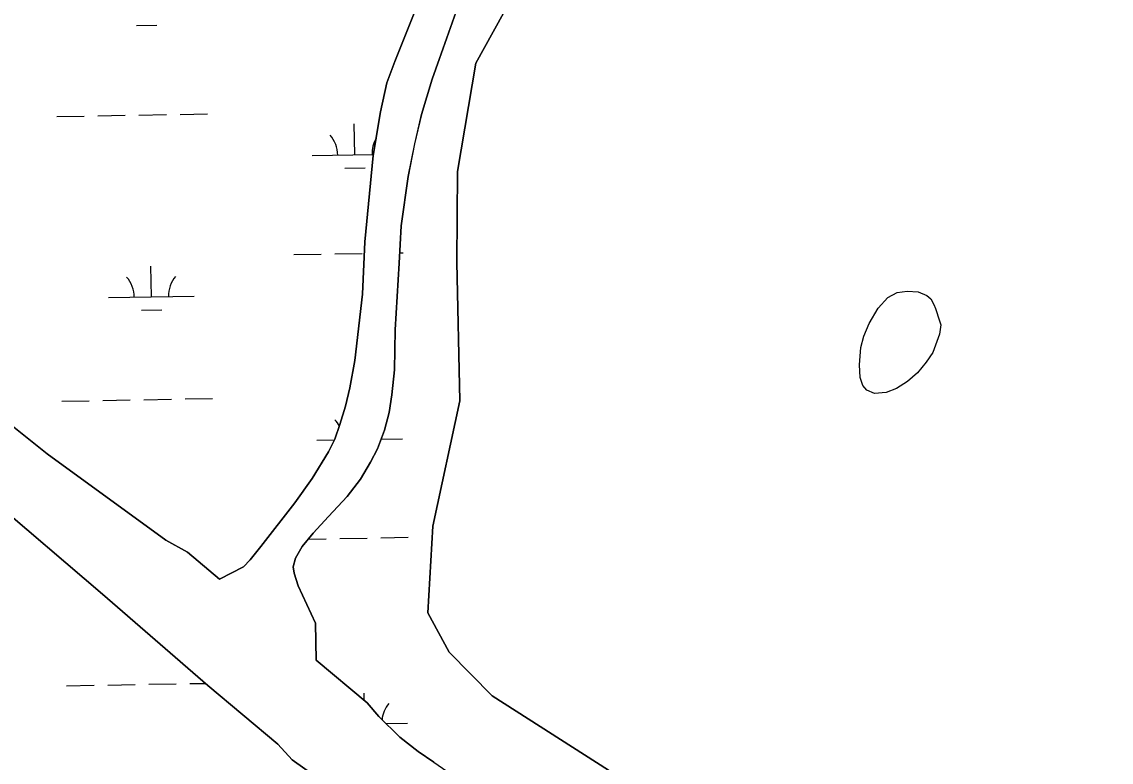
# Model space of a CAD drawing. Extents: x 3892998 to 3931244, y 278583 to 304547.
# Drawn here: x 3913207 to 3914480, y 300523 to 301389 of the extents above; entities that cross this region are included whole.
import ezdxf

# ---------------------------------------------------------------- set-up
doc = ezdxf.new("R2010")
doc.units = 0
doc.layers.add('V-TOPO-SHOR', color=7, linetype='Continuous')
doc.layers.add('V-WETL-SWMP', color=7, linetype='Continuous')

msp = doc.modelspace()

# ---------------------------------------------------------------- linework, layer by layer
at = {"layer": 'V-TOPO-SHOR'}
for p, q in [((3913400.7, 300769), (3913438.3, 300737.4)), ((3913550.1, 300507.2), (3913523.2, 300526.2))]:
    msp.add_line(p, q, dxfattribs=at)
for points in [[(3912387.5, 301558.6), (3912500.9, 301475.2), (3912537, 301440.3), (3912608.6, 301377.4), (3912766.2, 301248.8), (3912948.7, 301117.3), (3913103.2, 300990.5), (3913236.9, 300883.8), (3913375.4, 300782.9), (3913400.7, 300769)], [(3914486, 300068.5), (3914320, 300191.4), (3914169, 300293.9), (3914023.2, 300406.5), (3913892.5, 300514), (3913756.6, 300601.2), (3913706.4, 300652.2), (3913681.5, 300698), (3913687.4, 300799.2), (3913719.1, 300945.7), (3913715.4, 301107.7), (3913716.3, 301214), (3913737.6, 301340.4), (3913832.7, 301512.6)], [(3913438.3, 300737.4), (3913466.1, 300751.9), (3913473.9, 300760), (3913486.5, 300775.5), (3913526.1, 300826.7), (3913546.5, 300855.2), (3913565.7, 300886.3), (3913572.9, 300900.9), (3913578.8, 300918), (3913585.3, 300939.5), (3913590.7, 300961.2), (3913596.3, 300992.8), (3913605.2, 301070.6), (3913608.1, 301131.6), (3913617.7, 301232.6), (3913626.4, 301283.7), (3913633.9, 301317.6), (3913643.2, 301342.3), (3913658.5, 301381.3), (3913677.9, 301429.4), (3913704.8, 301498.9)], [(3913723.3, 301425.2), (3913686.5, 301321.7), (3913674.3, 301280.5), (3913666.2, 301246), (3913658.8, 301207.9), (3913650.4, 301150.3), (3913648.3, 301106.8), (3913643.6, 301028.9), (3913642.8, 300981.9), (3913639.4, 300952.7), (3913636.3, 300932.1), (3913631, 300911.4), (3913622.9, 300889.7), (3913614.8, 300874), (3913603, 300854.3), (3913587.2, 300833.9), (3913565.6, 300810.6), (3913547.7, 300791.2), (3913534.7, 300775.5), (3913527.1, 300761.9), (3913524.2, 300752), (3913525.3, 300744.5), (3913530.2, 300729.6), (3913550.4, 300686), (3913551.1, 300642.8)], [(3913523.2, 300526.2), (3913506.4, 300544.4), (3913424.6, 300613.1), (3913301.6, 300719.7), (3913169.9, 300832.2), (3913097.8, 300893.9), (3913002.2, 300966), (3912885.9, 301054.6), (3912792, 301124), (3912620.6, 301261.5), (3912507.6, 301351.4), (3912486.7, 301364.9)], [(3914279.4, 301023.9), (3914271.5, 301002.5), (3914263.9, 300990.9), (3914253.6, 300978.5), (3914242, 300968.6), (3914229.1, 300960.4), (3914217.1, 300955.6), (3914203.6, 300954.3), (3914194.5, 300958.1), (3914189.8, 300963.9), (3914186.5, 300973.1), (3914185.8, 300988), (3914187.4, 301008), (3914190.9, 301021.5), (3914197.2, 301036.3), (3914207.8, 301054.1), (3914218.9, 301066.7), (3914229.8, 301072.3), (3914241.5, 301074), (3914254.4, 301073.1), (3914264.5, 301069.1), (3914269.3, 301065.2), (3914272.8, 301058.5), (3914274.7, 301053.7), (3914279.5, 301039.2), (3914280.9, 301034.6), (3914279.4, 301023.9)], [(3913551.1, 300642.8), (3913610.7, 300592.7), (3913624.3, 300576.8), (3913649, 300552.9), (3913670.2, 300536.1), (3913688.5, 300523.5), (3913715, 300505.2), (3913792.7, 300437.4), (3913903.7, 300350), (3914021.5, 300261.4), (3914146.5, 300169), (3914289.1, 300063.4), (3914442.4, 299939), (3914592.5, 299824.4)]]:
    msp.add_lwpolyline(points, dxfattribs=at)
at = {"layer": 'V-WETL-SWMP'}
for p, q in [((3913832.7, 301512.6), (3913737.6, 301340.4)), ((3913677.9, 301429.4), (3913658.5, 301381.3)), ((3913686.5, 301321.7), (3913723.3, 301425.2)), ((3913341.2, 301384.4), (3913365.2, 301384.8)), ((3913658.5, 301381.3), (3913643.2, 301342.3)), ((3913643.2, 301342.3), (3913633.9, 301317.6)), ((3913737.6, 301340.4), (3913716.3, 301214)), ((3913674.3, 301280.5), (3913686.5, 301321.7)), ((3913633.9, 301317.6), (3913626.4, 301283.7)), ((3913392.2, 301280.6), (3913424.2, 301281.1)), ((3913626.4, 301283.7), (3913617.7, 301232.6)), ((3913666.3, 301246), (3913674.3, 301280.5)), ((3913248.2, 301278.1), (3913280.2, 301278.7)), ((3913296.2, 301278.9), (3913328.2, 301279.5)), ((3913344.2, 301279.8), (3913376.2, 301280.3)), ((3913596.4, 301233.4), (3913595.7, 301269.4)), ((3913658.8, 301207.9), (3913666.3, 301246)), ((3913546.4, 301232.5), (3913617.9, 301233.7)), ((3913617.7, 301232.6), (3913608.1, 301131.6)), ((3913584.6, 301217.7), (3913608.6, 301218.2)), ((3913650.4, 301150.3), (3913658.8, 301207.9)), ((3913716.3, 301214), (3913715.4, 301107.7)), ((3913648.3, 301106.8), (3913650.4, 301150.3)), ((3913608.1, 301131.6), (3913605.2, 301070.6)), ((3913525, 301116.7), (3913557, 301117.2)), ((3913573, 301117.5), (3913605, 301118.1)), ((3913648.8, 301118.8), (3913652.9, 301118.9)), ((3913358.7, 301067.4), (3913358.1, 301103.4)), ((3913643.6, 301028.9), (3913648.3, 301106.8)), ((3913715.4, 301107.7), (3913719.1, 300945.7)), ((3913308.7, 301066.5), (3913408.7, 301068.2)), ((3913605.2, 301070.6), (3913596.3, 300992.8)), ((3913347, 301051.7), (3913371, 301052.2)), ((3913642.8, 300981.9), (3913643.6, 301028.9)), ((3913236.9, 300883.8), (3913103.2, 300990.5)), ((3913596.3, 300992.8), (3913590.7, 300961.2)), ((3913639.4, 300952.7), (3913642.8, 300981.9)), ((3913590.7, 300961.2), (3913585.3, 300939.5)), ((3913636.3, 300932.1), (3913639.4, 300952.7)), ((3913254, 300945.5), (3913286, 300946)), ((3913302, 300946.3), (3913334, 300946.9)), ((3913350, 300947.1), (3913382, 300947.7)), ((3913398, 300948), (3913430, 300948.5)), ((3913585.3, 300939.5), (3913578.8, 300918)), ((3913719.1, 300945.7), (3913687.4, 300799.2)), ((3913631, 300911.4), (3913636.3, 300932.1)), ((3913578.8, 300918), (3913572.9, 300900.9)), ((3913622.9, 300889.7), (3913631, 300911.4)), ((3913552.1, 300899.9), (3913572.6, 300900.2)), ((3913572.9, 300900.9), (3913565.7, 300886.3)), ((3913627.1, 300901.2), (3913652.1, 300901.6)), ((3913565.7, 300886.3), (3913546.5, 300855.2)), ((3913614.8, 300874), (3913622.9, 300889.7)), ((3913375.4, 300782.9), (3913236.9, 300883.8)), ((3913603, 300854.3), (3913614.8, 300874)), ((3913546.5, 300855.2), (3913526.1, 300826.7)), ((3913587.2, 300833.9), (3913603, 300854.3)), ((3913526.1, 300826.7), (3913486.5, 300775.5)), ((3913565.6, 300810.6), (3913587.2, 300833.9)), ((3913547.7, 300791.2), (3913565.6, 300810.6)), ((3913687.4, 300799.2), (3913681.5, 300698)), ((3913534.7, 300775.5), (3913547.7, 300791.2)), ((3913542, 300784.3), (3913562.7, 300784.6)), ((3913578.7, 300784.9), (3913610.7, 300785.4)), ((3913626.7, 300785.7), (3913658.7, 300786.3)), ((3913400.7, 300769), (3913375.4, 300782.9)), ((3913486.5, 300775.5), (3913473.9, 300760)), ((3913527.1, 300761.9), (3913534.7, 300775.5)), ((3913438.3, 300737.4), (3913400.7, 300769)), ((3913473.9, 300760), (3913466.1, 300751.9)), ((3913524.2, 300752), (3913527.1, 300761.9)), ((3913466.1, 300751.9), (3913438.3, 300737.4)), ((3913525.3, 300744.5), (3913524.2, 300752)), ((3913530.2, 300729.6), (3913525.3, 300744.5)), ((3913550.4, 300686), (3913530.2, 300729.6)), ((3913681.5, 300698), (3913706.4, 300652.2)), ((3913551.1, 300642.8), (3913550.4, 300686)), ((3913706.4, 300652.2), (3913756.6, 300601.2)), ((3913610.7, 300592.7), (3913551.1, 300642.8)), ((3913259.7, 300612.8), (3913291.7, 300613.4)), ((3913307.7, 300613.7), (3913339.7, 300614.2)), ((3913355.7, 300614.5), (3913387.7, 300615.1)), ((3913403.7, 300615.3), (3913421.7, 300615.6)), ((3913607.4, 300595.5), (3913607.3, 300604.1)), ((3913756.6, 300601.2), (3913892.5, 300514)), ((3913624.3, 300576.8), (3913610.7, 300592.7)), ((3913649, 300552.9), (3913624.3, 300576.8)), ((3913632.8, 300568.6), (3913657.9, 300569)), ((3913670.2, 300536.1), (3913649, 300552.9)), ((3913688.5, 300523.5), (3913670.2, 300536.1))]:
    msp.add_line(p, q, dxfattribs=at)
msp.add_lwpolyline([(3914279.4, 301023.9), (3914271.5, 301002.5), (3914263.9, 300990.9), (3914253.6, 300978.5), (3914242, 300968.6), (3914229.1, 300960.4), (3914217.1, 300955.6), (3914203.6, 300954.3), (3914194.5, 300958.1), (3914189.8, 300963.9), (3914186.5, 300973.1), (3914185.8, 300988), (3914187.4, 301008), (3914190.9, 301021.5), (3914197.2, 301036.3), (3914207.8, 301054.1), (3914218.9, 301066.7), (3914229.8, 301072.3), (3914241.5, 301074), (3914254.4, 301073.1), (3914264.5, 301069.1), (3914269.3, 301065.2), (3914272.8, 301058.5), (3914274.7, 301053.7), (3914279.5, 301039.2), (3914280.9, 301034.6)], close=True, dxfattribs=at)
msp.add_lwpolyline([(3912885.9, 301054.6), (3913002.2, 300966), (3913097.8, 300893.9), (3913169.9, 300832.2), (3913301.6, 300719.7), (3913424.6, 300613.1), (3913506.4, 300544.4), (3913523.2, 300526.2), (3913550.1, 300507.2)], dxfattribs=at)
for centre, start, end in [((3913541.1, 301232.9), 0.2199, 41.7635), ((3913651.6, 301234.8), 149.8513, 181.7635), ((3913303.5, 301066.9), 0.2199, 41.7635), ((3913414, 301068.8), 140.2199, 181.7635), ((3913546.9, 300900.3), 27.1048, 41.7635), ((3913663.1, 300569.6), 140.2199, 174.0667)]:
    msp.add_arc(centre, 35.2, start, end, dxfattribs=at)

doc.saveas('drawing.dxf')
